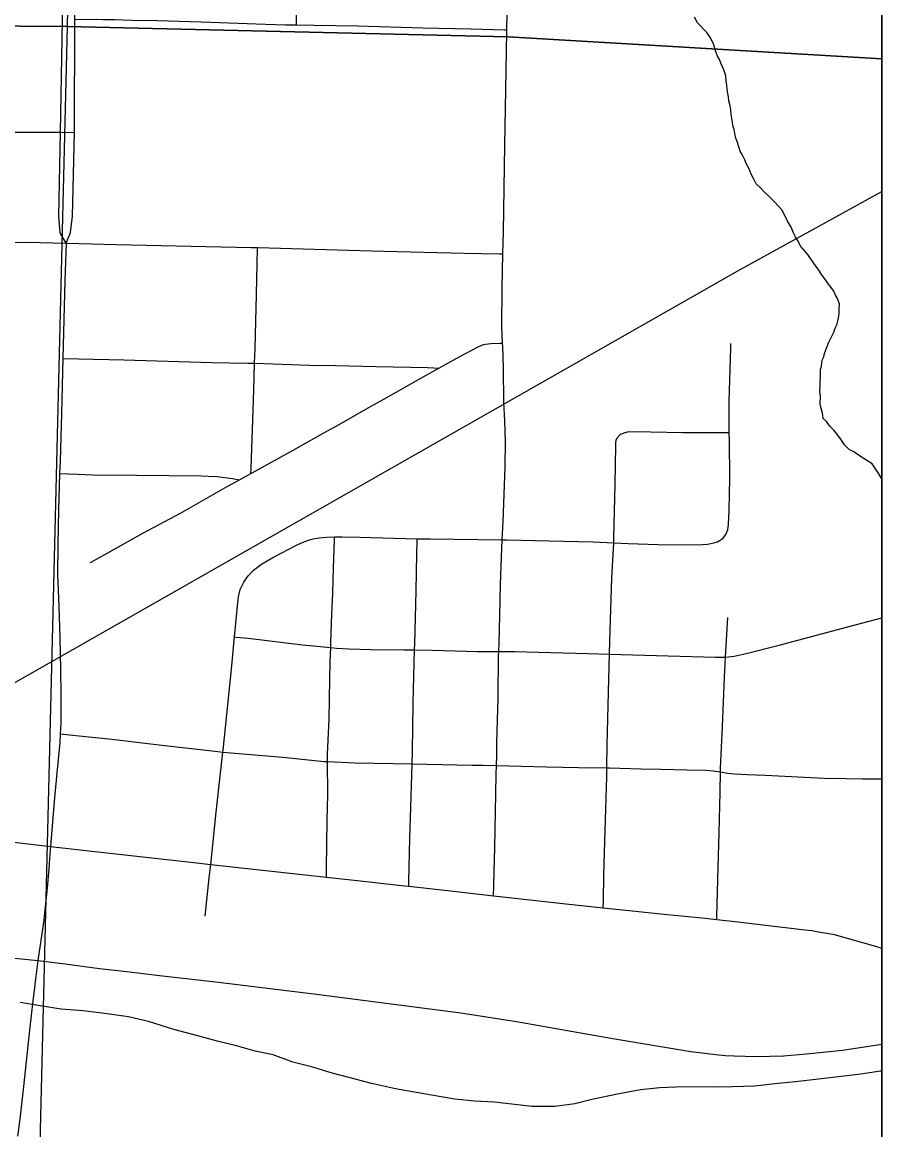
# Model space of a CAD drawing. Extents: x 2.4 to 73.1, y 4.5 to 25.6.
# Drawn here: x 36.0544 to 36.2974, y 22.7678 to 23.0807 of the extents above; entities that cross this region are included whole.
import ezdxf

# ---------------------------------------------------------------- set-up
doc = ezdxf.new("R2010")
doc.units = 0
for name, color, linetype in [('GM_X_City_Street', 7, 'Continuous'), ('GM_X_Corporation', 7, 'Continuous'), ('GM_X_County_Road', 7, 'Continuous'), ('GM_X_Major_River', 7, 'Continuous'), ('GM_X_Minor_River', 7, 'Continuous'), ('GM_X_Rail_Line', 7, 'Continuous'), ('GM_X_Section', 7, 'Continuous'), ('GM_X_State_Route', 7, 'Continuous'), ('GM_X_Township_Road', 7, 'Continuous'), ('GM_X_US_Shield', 7, 'Continuous'), ('SH_Cut_Line', 7, 'Continuous'), ('SH_Data', 7, 'Continuous')]:
    doc.layers.add(name, color=color, linetype=linetype)

msp = doc.modelspace()

# ---------------------------------------------------------------- linework, layer by layer
at = {"layer": 'GM_X_City_Street'}
for points in [[(36.13199, 23.07994), (36.132, 23.08055), (36.13218, 23.09003), (36.13271, 23.11581), (36.13272, 23.1165)], [(36.18762, 22.83394), (36.18772, 22.83674), (36.18786, 22.84074), (36.18804, 22.84745), (36.18819, 22.85765), (36.18839, 22.86814), (36.18846, 22.87073), (36.18853, 22.87361), (36.1886, 22.87725), (36.18891, 22.88972), (36.18908, 22.90174), (36.18912, 22.90294), (36.1892, 22.9054), (36.1894, 22.91313), (36.1896, 22.92181), (36.18999, 22.93207), (36.19012, 22.93447), (36.1904, 22.93952), (36.1909, 22.95504), (36.19099, 22.96217), (36.1908, 22.96805), (36.19055, 22.97333), (36.19041, 22.98297), (36.19026, 22.98918), (36.19022, 22.99001), (36.19, 22.99476), (36.19008, 23.00566), (36.19029, 23.01524), (36.19044, 23.02151), (36.19082, 23.04607), (36.19111, 23.06162), (36.19137, 23.07809), (36.19138, 23.07855), (36.1917, 23.09333)], [(36.0693, 23.08145), (36.07538, 23.08152), (36.0772, 23.08148), (36.0805, 23.08142), (36.08554, 23.08131), (36.09267, 23.08116), (36.10502, 23.08075), (36.12322, 23.0801), (36.12881, 23.07998), (36.13199, 23.07994), (36.13688, 23.07988), (36.1493, 23.07964), (36.16763, 23.07914), (36.18128, 23.07879), (36.19076, 23.07856), (36.19138, 23.07855)], [(35.93895, 23.04933), (35.94131, 23.04935), (35.94284, 23.04937), (35.95526, 23.04924), (35.96707, 23.04926), (35.97068, 23.04924), (35.97794, 23.04921), (35.99504, 23.04909), (36.00232, 23.04913), (36.00779, 23.04916), (36.01337, 23.04916), (36.0205, 23.04928), (36.03365, 23.04949), (36.04412, 23.04965), (36.05343, 23.04966), (36.06059, 23.04966), (36.0653, 23.04961), (36.06919, 23.04956)], [(36.06688, 23.01826), (36.07411, 23.01808), (36.08102, 23.01791), (36.11919, 23.01709), (36.12099, 23.01704), (36.1467, 23.01625), (36.15663, 23.01599), (36.17932, 23.01544), (36.18937, 23.01526), (36.19029, 23.01524)], [(36.11906, 22.95318), (36.11912, 22.95468), (36.11954, 22.96564), (36.11992, 22.97678), (36.12013, 22.98433), (36.12025, 22.98848), (36.12068, 23.00376), (36.12084, 23.01254), (36.12097, 23.01649), (36.12099, 23.01704)], [(36.07366, 22.92804), (36.07393, 22.92819), (36.08018, 22.93162), (36.08851, 22.93637), (36.09916, 22.94203), (36.1124, 22.94953), (36.11583, 22.95141), (36.11756, 22.95235), (36.11906, 22.95318), (36.11947, 22.9534), (36.1257, 22.95685), (36.13184, 22.96026), (36.13968, 22.96465), (36.14398, 22.96706), (36.15285, 22.97216), (36.15661, 22.97421), (36.16709, 22.98012), (36.17216, 22.98295), (36.17816, 22.98629), (36.18307, 22.98887), (36.18417, 22.98938), (36.18485, 22.98962), (36.18541, 22.98975), (36.18689, 22.98991), (36.18953, 22.98999), (36.19022, 22.99001)], [(36.25341, 22.93616), (36.25382, 22.93733), (36.25399, 22.93805), (36.25407, 22.93885), (36.25425, 22.94287), (36.25442, 22.95186), (36.25433, 22.96239), (36.25426, 22.96478), (36.25419, 22.96703), (36.25419, 22.97354), (36.25467, 22.98871), (36.25468, 22.98988)], [(36.06596, 22.98573), (36.07038, 22.98561), (36.08315, 22.98527), (36.10802, 22.9846), (36.11826, 22.98439), (36.12013, 22.98433), (36.1356, 22.98382), (36.14298, 22.98367), (36.15447, 22.98344), (36.16896, 22.98312), (36.17073, 22.98304), (36.17216, 22.98295)], [(36.22347, 22.96423), (36.22457, 22.96471), (36.22553, 22.96493), (36.22747, 22.96506), (36.24117, 22.9648), (36.25362, 22.96478), (36.25426, 22.96478)], [(36.21866, 22.83052), (36.2187, 22.83232), (36.21885, 22.83985), (36.21937, 22.85849), (36.21961, 22.86749), (36.21966, 22.87002), (36.21977, 22.87648), (36.22022, 22.8951), (36.22038, 22.90219), (36.22047, 22.90596), (36.22106, 22.92365), (36.22159, 22.93363), (36.22166, 22.93512), (36.22205, 22.95003), (36.22219, 22.96107), (36.22216, 22.96177), (36.22229, 22.9626), (36.2226, 22.96326), (36.22347, 22.96423)], [(36.06502, 22.95317), (36.07005, 22.953), (36.0744, 22.95286), (36.08675, 22.9527), (36.10515, 22.95251), (36.10701, 22.95248), (36.10946, 22.95231), (36.11385, 22.95181), (36.11583, 22.95141)], [(36.11605, 22.92045), (36.11704, 22.92253), (36.1183, 22.9243), (36.11983, 22.92585), (36.12205, 22.92755), (36.12524, 22.92949), (36.13217, 22.93304), (36.13388, 22.93383), (36.13532, 22.93436), (36.13667, 22.93478), (36.13834, 22.93506), (36.14052, 22.93526), (36.14272, 22.93528), (36.14487, 22.93529), (36.14985, 22.93524), (36.16606, 22.93479), (36.16972, 22.9347), (36.19012, 22.93447), (36.1915, 22.93446), (36.20736, 22.93412), (36.21576, 22.93388), (36.22159, 22.93363), (36.2257, 22.93344), (36.2341, 22.93319), (36.24531, 22.93309), (36.2481, 22.93326), (36.24906, 22.9334), (36.24993, 22.93361), (36.25091, 22.93394), (36.25137, 22.93417), (36.25194, 22.93452), (36.25241, 22.93485), (36.25285, 22.93534), (36.25341, 22.93616)], [(36.1404, 22.83917), (36.14044, 22.84158), (36.14067, 22.85528), (36.14079, 22.8624), (36.14073, 22.87181), (36.14072, 22.87388), (36.14116, 22.88377), (36.14139, 22.89524), (36.14152, 22.90013), (36.14163, 22.904), (36.14167, 22.90551), (36.14197, 22.91335), (36.14221, 22.91938), (36.14245, 22.92652), (36.14269, 22.93433), (36.14272, 22.93528)], [(36.1637, 22.83658), (36.16373, 22.83796), (36.16401, 22.85021), (36.16428, 22.85889), (36.16465, 22.87116), (36.16476, 22.8747), (36.16489, 22.88835), (36.16534, 22.90337), (36.16539, 22.9051), (36.16577, 22.91998), (36.16596, 22.93052), (36.16604, 22.93404), (36.16606, 22.93479)], [(36.10614, 22.82819), (36.10732, 22.83899), (36.10772, 22.84279), (36.10929, 22.8575), (36.11118, 22.87452), (36.11124, 22.87509), (36.1136, 22.89794), (36.11448, 22.90705), (36.11486, 22.91092), (36.11549, 22.91772), (36.11565, 22.9188), (36.11605, 22.92045)], [(36.11448, 22.90705), (36.11495, 22.907), (36.11826, 22.90664), (36.13369, 22.90478), (36.14163, 22.904), (36.14331, 22.90383), (36.14674, 22.90371), (36.15295, 22.90352), (36.16228, 22.90343), (36.16534, 22.90337), (36.17031, 22.90328), (36.18297, 22.90292), (36.18912, 22.90294), (36.19352, 22.9029), (36.20376, 22.90264), (36.21431, 22.90238), (36.22038, 22.90219), (36.23696, 22.90168), (36.25031, 22.90127), (36.25322, 22.90133), (36.25564, 22.90159), (36.25901, 22.90238), (36.26834, 22.90475), (36.29017, 22.91058), (36.29738, 22.91241)], [(36.25075, 22.82724), (36.25077, 22.82809), (36.2511, 22.84193), (36.25136, 22.8517), (36.25167, 22.8632), (36.25178, 22.86892), (36.2518, 22.86998), (36.2523, 22.8816), (36.25291, 22.89568), (36.25322, 22.90133), (36.25382, 22.91251)], [(36.0652, 22.87969), (36.06962, 22.87922), (36.07979, 22.87814), (36.09394, 22.8765), (36.10894, 22.87477), (36.11118, 22.87452)], [(36.11118, 22.87452), (36.12807, 22.87305), (36.13981, 22.87185), (36.14073, 22.87181), (36.1485, 22.87148), (36.16465, 22.87116), (36.18161, 22.87083), (36.1847, 22.87082), (36.18846, 22.87073), (36.19552, 22.87056), (36.20258, 22.87036), (36.21163, 22.87014), (36.21966, 22.87002), (36.2204, 22.87001), (36.22931, 22.86974), (36.23494, 22.86963), (36.24224, 22.86949), (36.24776, 22.86937), (36.24971, 22.86923), (36.25178, 22.86892), (36.25371, 22.86859), (36.2557, 22.8684), (36.25935, 22.86821), (36.26442, 22.86797), (36.28104, 22.86718), (36.28731, 22.86707), (36.29191, 22.86699), (36.29738, 22.86691)], [(36.06246, 22.84786), (36.06415, 22.84767), (36.07494, 22.84644), (36.10208, 22.84342), (36.10772, 22.84279), (36.13358, 22.83993), (36.1404, 22.83917), (36.14823, 22.8383), (36.16255, 22.83671), (36.1637, 22.83658), (36.17628, 22.83519), (36.18762, 22.83394), (36.19025, 22.83364), (36.2081, 22.83168), (36.21866, 22.83052), (36.22501, 22.82982), (36.23669, 22.82865), (36.24656, 22.82766), (36.25075, 22.82724), (36.25673, 22.82654), (36.26682, 22.82529), (36.27179, 22.82475), (36.27479, 22.82441), (36.27759, 22.82407), (36.27998, 22.82367), (36.28188, 22.82332), (36.28386, 22.82293), (36.29557, 22.81969), (36.29738, 22.81912)], [(35.96929, 22.81917), (35.97375, 22.81939), (35.98033, 22.81976), (35.98445, 22.82002), (35.99096, 22.82038), (35.99561, 22.8205), (36.0024, 22.82056), (36.00702, 22.82048), (36.01019, 22.82036), (36.01316, 22.82014), (36.01755, 22.81975), (36.02964, 22.81853), (36.043, 22.81722), (36.05882, 22.81561)]]:
    msp.add_lwpolyline(points, dxfattribs=at)
at = {"layer": 'GM_X_Corporation'}
msp.add_lwpolyline([(36.10545, 21.51712), (36.10544, 21.55708), (36.21546, 21.55504), (36.22306, 21.84551), (36.19174, 21.84592), (36.19241, 21.88501), (36.22325, 21.88487), (36.2575, 21.90719), (36.25749, 21.93181), (36.28758, 21.93095), (36.28806, 21.95216), (36.29738, 21.95194), (36.29738, 23.44254)], dxfattribs=at)
at = {"layer": 'GM_X_County_Road'}
msp.add_lwpolyline([(36.05882, 22.81561), (36.06659, 22.8147), (36.07631, 22.81339), (36.08404, 22.81249), (36.09329, 22.81138), (36.10996, 22.8095), (36.13835, 22.80602), (36.16669, 22.80235), (36.17842, 22.80087), (36.19409, 22.79842), (36.21276, 22.79512), (36.22193, 22.7935), (36.24337, 22.78996), (36.25044, 22.78906), (36.25312, 22.78879), (36.25568, 22.78865), (36.26186, 22.78851), (36.2696, 22.78874), (36.27609, 22.78922), (36.28626, 22.79034), (36.29738, 22.79196)], dxfattribs=at)
at = {"layer": 'GM_X_Major_River'}
for points in [[(36.24964, 22.77987), (36.24149, 22.77989), (36.23466, 22.77969), (36.22914, 22.77907), (36.22267, 22.77791), (36.21542, 22.77639), (36.21065, 22.77518), (36.20494, 22.77438), (36.1985, 22.77436), (36.19283, 22.77507), (36.18791, 22.77558), (36.18224, 22.77592), (36.17675, 22.77644), (36.17015, 22.77756), (36.15996, 22.77934), (36.15317, 22.78084), (36.14715, 22.78252), (36.14207, 22.78379), (36.13662, 22.78545), (36.13097, 22.78692), (36.12534, 22.78897), (36.12025, 22.79005), (36.11498, 22.79151), (36.1099, 22.79278), (36.10369, 22.79446), (36.09729, 22.79615), (36.09014, 22.79842), (36.08449, 22.79971), (36.07769, 22.80064), (36.07165, 22.80137), (36.06541, 22.80191), (36.05955, 22.80282), (36.05389, 22.80372)], [(36.29738, 22.78439), (36.29696, 22.78434), (36.29144, 22.78354), (36.28516, 22.78275), (36.27946, 22.78214), (36.27299, 22.78136), (36.26805, 22.78091), (36.2614, 22.78014), (36.25514, 22.77992), (36.24964, 22.77987)]]:
    msp.add_lwpolyline(points, dxfattribs=at)
at = {"layer": 'GM_X_Minor_River'}
for points in [[(36.25401, 23.05958), (36.25385, 23.06054), (36.2537, 23.06168), (36.25355, 23.06302), (36.25338, 23.06397), (36.25324, 23.0655), (36.25272, 23.06722), (36.25201, 23.06895), (36.25147, 23.07011), (36.25093, 23.07108), (36.25041, 23.07261), (36.24989, 23.07434), (36.24899, 23.07626), (36.2479, 23.07782), (36.24532, 23.08055), (36.24441, 23.0821)], [(36.29738, 22.95165), (36.2965, 22.95306), (36.29468, 22.95596), (36.29132, 22.95796), (36.28946, 22.95934), (36.28815, 22.95995), (36.28686, 22.96132), (36.28613, 22.96229), (36.28522, 22.96365), (36.28394, 22.96539), (36.28264, 22.96657), (36.28173, 22.96793), (36.28081, 22.96872), (36.28065, 22.96967), (36.28048, 22.97063), (36.28014, 22.97197), (36.27998, 22.97292), (36.28004, 22.97501), (36.27989, 22.97634), (36.27994, 22.97805), (36.28004, 22.98147), (36.28007, 22.98261), (36.28029, 22.98356), (36.28053, 22.98526), (36.28094, 22.9862), (36.28115, 22.98714), (36.28177, 22.98865), (36.28239, 22.99034), (36.28319, 22.99184), (36.2838, 22.99315), (36.28421, 22.99428), (36.28462, 22.99522), (36.28504, 22.99672), (36.28526, 22.99767), (36.28529, 22.99862), (36.28531, 22.99957), (36.28536, 23.00109), (36.28483, 23.00262), (36.28429, 23.00359), (36.28376, 23.00475), (36.28302, 23.00572), (36.28229, 23.00669), (36.28157, 23.00785), (36.28028, 23.00941), (36.27974, 23.01037), (36.2781, 23.0127), (36.27646, 23.01503), (36.27444, 23.01737), (36.27354, 23.0191), (36.273, 23.02007), (36.27228, 23.02142), (36.27175, 23.02277), (36.2712, 23.02374), (36.27066, 23.0247), (36.26923, 23.02759), (36.26812, 23.02877), (36.26702, 23.02994), (36.26573, 23.03131), (36.26406, 23.03287), (36.26314, 23.03385), (36.26185, 23.03503), (36.26113, 23.03657), (36.26041, 23.03773), (36.25988, 23.03927), (36.25916, 23.04062), (36.25862, 23.04177), (36.25791, 23.04331), (36.25737, 23.04428), (36.25702, 23.04524), (36.2565, 23.04697), (36.25614, 23.04793), (36.2558, 23.04927), (36.25565, 23.05041), (36.2553, 23.05137), (36.25514, 23.05252), (36.25498, 23.05347), (36.25482, 23.05462), (36.25467, 23.05595), (36.25451, 23.0571), (36.25417, 23.05844), (36.25401, 23.05958)]]:
    msp.add_lwpolyline(points, dxfattribs=at)
at = {"layer": 'GM_X_Rail_Line'}
msp.add_lwpolyline([(35.47133, 22.33977), (35.51345, 22.36042), (35.5487, 22.37912), (35.57356, 22.39464), (35.60013, 22.411), (35.62126, 22.42539), (35.66849, 22.45958), (35.7319, 22.51177), (35.81764, 22.58403), (35.84992, 22.61487), (35.86911, 22.63726), (35.88743, 22.65733), (35.90691, 22.69631), (35.91891, 22.71996), (35.96535, 22.81149), (35.97669, 22.83447), (35.98774, 22.85018), (36.00228, 22.86298), (36.03427, 22.88392), (36.2567, 23.01045), (36.29738, 23.03288)], dxfattribs=at)
at = {"layer": 'GM_X_Section'}
for points in [[(35.57563, 23.58341), (36.07683, 23.58085), (36.06714, 23.07946), (35.56221, 23.08304)], [(35.56221, 23.08304), (36.06714, 23.07946), (36.0546, 22.56751), (35.55168, 22.57541)]]:
    msp.add_lwpolyline(points, close=True, dxfattribs=at)
at = {"layer": 'GM_X_State_Route'}
msp.add_line((36.06246, 22.84786), (36.06219, 22.84442), dxfattribs=at)
for points in [[(36.06688, 23.01826), (36.06519, 23.02121), (36.06475, 23.02592), (36.0653, 23.04961), (36.0658, 23.08126), (36.06622, 23.10507)], [(36.06688, 23.01826), (36.0681, 23.02127), (36.06865, 23.02587), (36.06919, 23.04956), (36.0693, 23.08145), (36.06986, 23.10508)], [(36.03283, 23.01833), (36.03735, 23.01835), (36.04469, 23.01842), (36.05591, 23.01855), (36.06688, 23.01826)], [(36.06688, 23.01826), (36.0665, 23.00775), (36.06596, 22.98573)], [(36.06596, 22.98573), (36.06558, 22.97018), (36.06513, 22.9568), (36.06502, 22.95317)], [(36.06502, 22.95317), (36.06471, 22.94295), (36.06451, 22.93313), (36.06444, 22.92479), (36.0648, 22.91574), (36.06509, 22.90677), (36.06531, 22.89787), (36.06537, 22.89063), (36.06534, 22.88267), (36.0652, 22.87969)], [(36.0652, 22.87969), (36.06508, 22.87717), (36.06417, 22.86765), (36.06345, 22.86052), (36.06246, 22.84786)], [(36.06219, 22.84442), (36.06196, 22.84147), (36.06146, 22.83611), (36.06045, 22.82635), (36.05882, 22.81561)], [(36.05882, 22.81561), (36.05829, 22.81113), (36.05812, 22.80973)], [(36.05812, 22.80973), (36.0579, 22.80788), (36.05747, 22.80425), (36.05648, 22.79596), (36.0548, 22.78006), (36.05388, 22.77165), (36.05332, 22.76734), (36.05311, 22.76603)]]:
    msp.add_lwpolyline(points, dxfattribs=at)
at = {"layer": 'GM_X_Township_Road'}
msp.add_lwpolyline([(35.98107, 22.85092), (35.98178, 22.85103), (35.98854, 22.85214), (35.99998, 22.85392), (36.00154, 22.85413), (36.00306, 22.85429), (36.00471, 22.85429), (36.00682, 22.85411), (36.01204, 22.85357), (36.01944, 22.85267), (36.02902, 22.85154), (36.03736, 22.85065), (36.04349, 22.84999), (36.05296, 22.84897), (36.06246, 22.84786)], dxfattribs=at)
at = {"layer": 'GM_X_US_Shield'}
for points in [[(36.29738, 23.07038), (36.29738, 23.57095), (36.07683, 23.58085), (36.06714, 23.07946), (36.19177, 23.07657)], [(36.29738, 22.56199), (36.29738, 23.07038), (36.19177, 23.07657), (36.06714, 23.07946), (36.0546, 22.56751)]]:
    msp.add_lwpolyline(points, close=True, dxfattribs=at)
at = {"layer": 'SH_Cut_Line'}
msp.add_lwpolyline([(36.29738, 20.02567), (36.29738, 24.78522), (29.49738, 24.78522)], dxfattribs=at)
at = {"layer": 'SH_Data'}
msp.add_lwpolyline([(29.49738, 24.78522), (36.29738, 24.78522), (36.29738, 17.98522), (29.49738, 17.98522)], close=True, dxfattribs=at)

doc.saveas('drawing.dxf')
